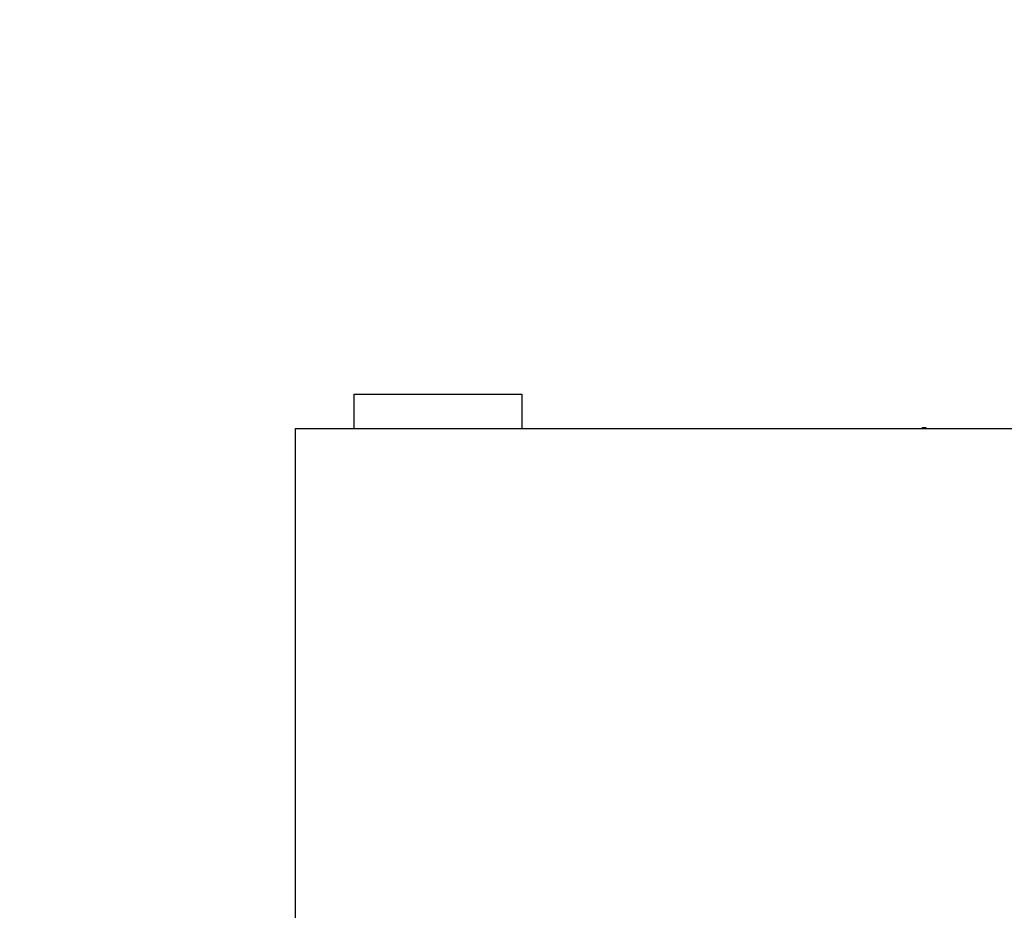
# Model space of a CAD drawing. Header units: inches. Extents: x 24 to 1128, y -58 to 748.
# Tile 319 of 656: x 391 to 421, y 659 to 686. Entities that reach past the tile are written whole.
import ezdxf

# ---------------------------------------------------------------- set-up
doc = ezdxf.new("R2010")
doc.units = ezdxf.units.IN
doc.header["$LTSCALE"] = 32
doc.header["$MEASUREMENT"] = 0
doc.layers.add('Dimension (ANSI)', color=7, linetype='Continuous', lineweight=25)
doc.layers.add('Visible (ANSI)', color=7, linetype='Continuous', lineweight=30)
doc.styles.add('Note Text (ANSI)', font='tahoma.ttf')
doc.dimstyles.new('SB Fraction-16 (ANSI)', dxfattribs={"dimscale": 32, "dimtxt": 0.125, "dimasz": 0.098425, "dimexe": 0.125, "dimexo": 0.0625, "dimgap": 0.031496, "dimtad": 0, "dimtih": 1, "dimtoh": 1, "dimdec": 4, "dimrnd": 1e-08, "dimzin": 0, "dimdsep": 46, "dimlunit": 5, "dimtxsty": 'Note Text (ANSI)', "dimcen": 0.09, "dimdle": 0.393701, "dimclrd": 256, "dimclre": 256, "dimclrt": 256, "dimadec": 0, "dimazin": 3, "dimtfac": 0.96, "dimtofl": 0, "dimtmove": 0, "dimatfit": 3, "dimfxl": 1, "dimfrac": 2, "dimtolj": 1, "dimtzin": 12, "dimlwd": -1, "dimlwe": -1, "dimarcsym": 0})

# ---------------------------------------------------------------- blocks, each defined once
blk = doc.blocks.new('*D19')
at = {"layer": 'Defpoints', "color": 0, "transparency": 16777216}
for p in [(494.281, 695.44), (330.501, 563.44), (494.281, 563.44)]:
    blk.add_point(p, dxfattribs=at)
at = {"layer": 'Dimension (ANSI)', "transparency": 16777216}
for p, q in [((492.281, 695.44), (326.501, 695.44)), ((330.501, 692.29), (330.501, 632.531)), ((330.501, 566.589), (330.501, 626.349)), ((492.281, 563.44), (326.501, 563.44))]:
    blk.add_line(p, q, dxfattribs=at)
for points in [[(329.976, 692.29), (331.026, 692.29), (330.501, 695.44)], [(329.976, 566.589), (331.026, 566.589), (330.501, 563.44)]]:
    blk.add_solid(points, dxfattribs=at)
at = {"layer": 'Dimension (ANSI)', "transparency": 16777216, "insert": (326.421, 631.523), "char_height": 4, "attachment_point": 1, "style": 'Note Text (ANSI)'}
blk.add_mtext('\\A1;132', dxfattribs=at)

msp = doc.modelspace()

# ---------------------------------------------------------------- linework, layer by layer
at = {"layer": 'Visible (ANSI)'}
for p, q in [((401.46813, 673.43978), (401.46813, 674.45978)), ((401.46813, 674.45978), (406.46813, 674.45978)), ((406.46813, 674.45978), (406.46813, 673.43978)), ((399.71813, 673.43978), (454.21813, 673.43978)), ((399.71813, 644.06478), (399.71813, 673.43978)), ((418.53063, 673.45978), (418.46813, 673.45978)), ((418.53063, 673.43978), (418.53063, 673.45978))]:
    msp.add_line(p, q, dxfattribs=at)
msp.add_arc((418.46813, 673.33478), 0.125, 90, 122.85988, dxfattribs=at)

# ---------------------------------------------------------------- dimensions: what is measured, and where the dimension line sits
at = {"layer": 'Dimension (ANSI)'}
dim = msp.add_linear_dim(base=(330.50111, 563.43978), p1=(494.28063, 695.43978), p2=(494.28063, 563.43978), angle=90, dimstyle='SB Fraction-16 (ANSI)', override={"dimgap": 0.031496, "dimdec": 4, "dimtol": 0, "dimlim": 0, "dimtp": 0, "dimtm": 0, "dimtdec": 2, "dimatfit": 1}, dxfattribs=at)
dim.commit()
dim.dimension.update_dxf_attribs({"geometry": '*D19', "text_midpoint": (330.50111, 629.43978), "dimtype": 160})

doc.saveas('drawing.dxf')
